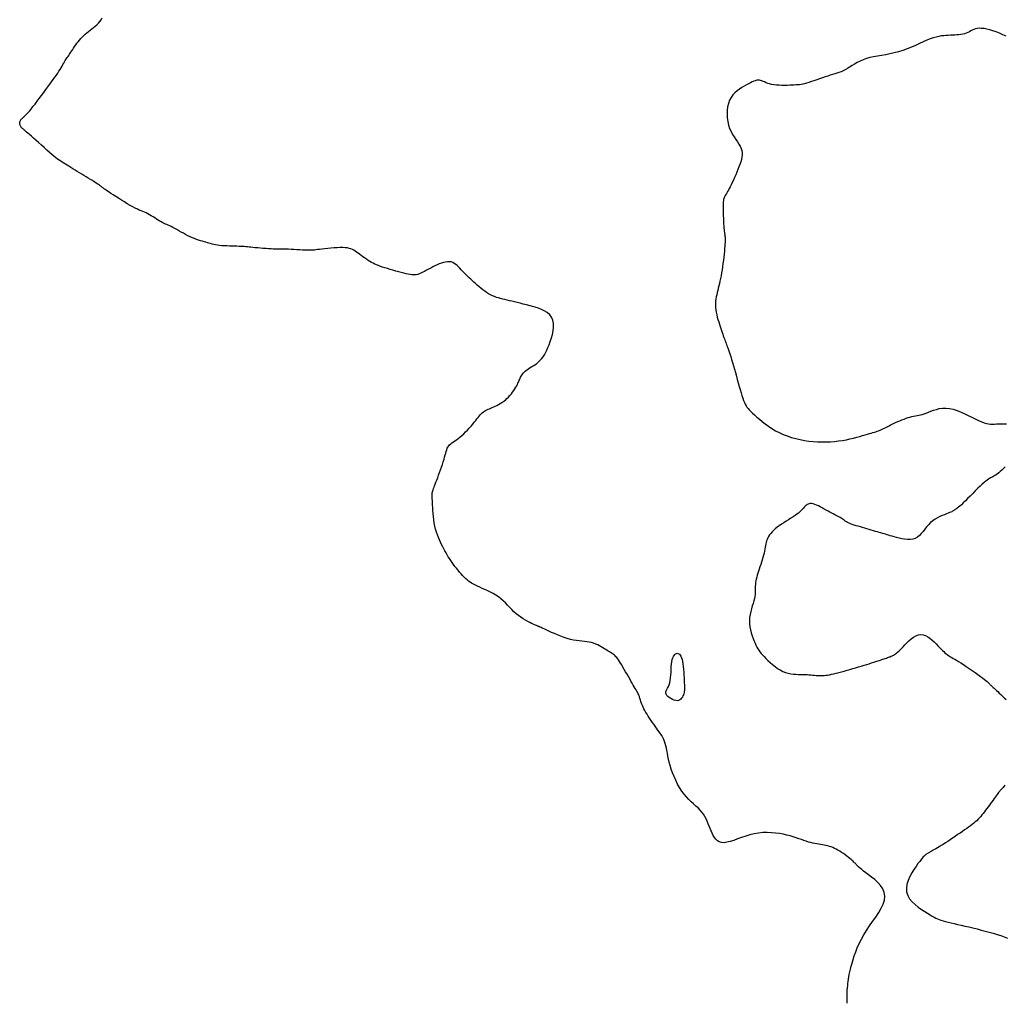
# Model space of a CAD drawing. Header units: millimetres. Extents: x 32690613 to 32693367, y 5343692 to 5344708.
# Tile 882 of 1009: x 32693284 to 32693312, y 5344263 to 5344291. Entities that reach past the tile are written whole.
import ezdxf

# ---------------------------------------------------------------- set-up
doc = ezdxf.new("R2010")
doc.units = ezdxf.units.MM
doc.header["$LTSCALE"] = 20
doc.layers.add('02-DGM_HL_492.00', color=82, linetype='Continuous')

msp = doc.modelspace()

# ---------------------------------------------------------------- linework, layer by layer
at = {"layer": '02-DGM_HL_492.00', "elevation": 492, "flags": 128}
for points in [[(32693307.969, 5344262.551), (32693307.966, 5344262.614), (32693307.964, 5344262.676), (32693307.964, 5344262.739), (32693307.965, 5344262.801), (32693307.967, 5344262.864), (32693307.97, 5344262.927), (32693307.975, 5344262.989), (32693307.98, 5344263.052), (32693307.986, 5344263.115), (32693307.993, 5344263.178), (32693308.002, 5344263.242), (32693308.012, 5344263.308), (32693308.024, 5344263.377), (32693308.039, 5344263.45), (32693308.057, 5344263.528), (32693308.079, 5344263.612), (32693308.104, 5344263.703), (32693308.134, 5344263.802), (32693308.169, 5344263.908), (32693308.209, 5344264.02), (32693308.256, 5344264.137), (32693308.31, 5344264.258), (32693308.371, 5344264.382), (32693308.44, 5344264.509), (32693308.518, 5344264.637), (32693308.604, 5344264.765), (32693308.695, 5344264.893), (32693308.785, 5344265.02), (32693308.869, 5344265.146), (32693308.942, 5344265.269), (32693309, 5344265.389), (32693309.036, 5344265.505), (32693309.047, 5344265.617), (32693309.028, 5344265.723), (32693308.984, 5344265.824), (32693308.92, 5344265.919), (32693308.842, 5344266.008), (32693308.755, 5344266.089), (32693308.666, 5344266.163), (32693308.579, 5344266.228), (32693308.502, 5344266.286), (32693308.437, 5344266.334), (32693308.385, 5344266.375), (32693308.343, 5344266.408), (32693308.311, 5344266.436), (32693308.286, 5344266.459), (32693308.266, 5344266.479), (32693308.251, 5344266.496), (32693308.237, 5344266.512), (32693308.224, 5344266.527), (32693308.211, 5344266.542), (32693308.196, 5344266.557), (32693308.18, 5344266.574), (32693308.161, 5344266.593), (32693308.138, 5344266.613), (32693308.112, 5344266.637), (32693308.081, 5344266.663), (32693308.044, 5344266.693), (32693308.003, 5344266.726), (32693307.957, 5344266.761), (32693307.909, 5344266.797), (32693307.859, 5344266.833), (32693307.807, 5344266.868), (32693307.755, 5344266.902), (32693307.703, 5344266.933), (32693307.653, 5344266.96), (32693307.603, 5344266.984), (32693307.554, 5344267.006), (32693307.506, 5344267.025), (32693307.457, 5344267.041), (32693307.408, 5344267.055), (32693307.359, 5344267.067), (32693307.308, 5344267.078), (32693307.257, 5344267.087), (32693307.204, 5344267.096), (32693307.15, 5344267.105), (32693307.094, 5344267.114), (32693307.037, 5344267.124), (32693306.978, 5344267.136), (32693306.917, 5344267.15), (32693306.855, 5344267.166), (32693306.791, 5344267.186), (32693306.724, 5344267.209), (32693306.654, 5344267.234), (32693306.58, 5344267.26), (32693306.502, 5344267.287), (32693306.419, 5344267.314), (32693306.331, 5344267.34), (32693306.236, 5344267.365), (32693306.134, 5344267.387), (32693306.027, 5344267.407), (32693305.914, 5344267.423), (32693305.797, 5344267.433), (32693305.678, 5344267.437), (32693305.555, 5344267.434), (32693305.432, 5344267.423), (32693305.307, 5344267.402), (32693305.184, 5344267.372), (32693305.062, 5344267.335), (32693304.943, 5344267.293), (32693304.829, 5344267.252), (32693304.72, 5344267.213), (32693304.618, 5344267.18), (32693304.525, 5344267.157), (32693304.442, 5344267.146), (32693304.369, 5344267.151), (32693304.306, 5344267.17), (32693304.252, 5344267.201), (32693304.206, 5344267.243), (32693304.165, 5344267.294), (32693304.13, 5344267.352), (32693304.099, 5344267.415), (32693304.07, 5344267.482), (32693304.043, 5344267.55), (32693304.016, 5344267.62), (32693303.989, 5344267.69), (32693303.96, 5344267.759), (32693303.929, 5344267.828), (32693303.893, 5344267.895), (32693303.853, 5344267.96), (32693303.807, 5344268.022), (32693303.755, 5344268.081), (32693303.696, 5344268.139), (32693303.634, 5344268.196), (32693303.568, 5344268.255), (32693303.5, 5344268.316), (32693303.431, 5344268.383), (32693303.362, 5344268.455), (32693303.295, 5344268.536), (32693303.231, 5344268.625), (32693303.169, 5344268.722), (32693303.112, 5344268.825), (32693303.059, 5344268.931), (32693303.01, 5344269.039), (32693302.966, 5344269.147), (32693302.928, 5344269.253), (32693302.896, 5344269.354), (32693302.87, 5344269.45), (32693302.85, 5344269.541), (32693302.833, 5344269.626), (32693302.818, 5344269.706), (32693302.805, 5344269.781), (32693302.792, 5344269.852), (32693302.778, 5344269.919), (32693302.76, 5344269.983), (32693302.739, 5344270.043), (32693302.715, 5344270.101), (32693302.687, 5344270.156), (32693302.656, 5344270.21), (32693302.622, 5344270.263), (32693302.586, 5344270.316), (32693302.549, 5344270.369), (32693302.51, 5344270.423), (32693302.47, 5344270.479), (32693302.429, 5344270.535), (32693302.388, 5344270.593), (32693302.348, 5344270.65), (32693302.309, 5344270.707), (32693302.272, 5344270.764), (32693302.237, 5344270.82), (32693302.204, 5344270.874), (32693302.175, 5344270.927), (32693302.149, 5344270.977), (32693302.126, 5344271.026), (32693302.106, 5344271.071), (32693302.088, 5344271.114), (32693302.073, 5344271.154), (32693302.06, 5344271.19), (32693302.049, 5344271.223), (32693302.039, 5344271.252), (32693302.031, 5344271.278), (32693302.024, 5344271.302), (32693302.017, 5344271.325), (32693302.009, 5344271.347), (32693302, 5344271.37), (32693301.989, 5344271.395), (32693301.976, 5344271.421), (32693301.961, 5344271.451), (32693301.943, 5344271.484), (32693301.922, 5344271.521), (32693301.898, 5344271.562), (32693301.872, 5344271.606), (32693301.843, 5344271.656), (32693301.811, 5344271.709), (32693301.777, 5344271.768), (32693301.741, 5344271.831), (32693301.703, 5344271.898), (32693301.664, 5344271.967), (32693301.625, 5344272.037), (32693301.586, 5344272.105), (32693301.548, 5344272.171), (32693301.511, 5344272.232), (32693301.478, 5344272.287), (32693301.447, 5344272.335), (32693301.418, 5344272.377), (32693301.393, 5344272.412), (32693301.368, 5344272.443), (32693301.346, 5344272.469), (32693301.324, 5344272.492), (32693301.302, 5344272.511), (32693301.281, 5344272.529), (32693301.259, 5344272.546), (32693301.237, 5344272.561), (32693301.213, 5344272.577), (32693301.187, 5344272.593), (32693301.159, 5344272.61), (32693301.129, 5344272.628), (32693301.096, 5344272.648), (32693301.059, 5344272.67), (32693301.019, 5344272.695), (32693300.975, 5344272.721), (32693300.928, 5344272.749), (32693300.878, 5344272.777), (32693300.824, 5344272.804), (32693300.767, 5344272.829), (32693300.708, 5344272.851), (32693300.646, 5344272.87), (32693300.582, 5344272.884), (32693300.515, 5344272.894), (32693300.445, 5344272.903), (32693300.372, 5344272.911), (32693300.295, 5344272.92), (32693300.216, 5344272.931), (32693300.132, 5344272.946), (32693300.045, 5344272.965), (32693299.953, 5344272.991), (32693299.86, 5344273.021), (32693299.766, 5344273.055), (32693299.674, 5344273.091), (32693299.586, 5344273.128), (32693299.504, 5344273.163), (32693299.429, 5344273.197), (32693299.364, 5344273.227), (32693299.31, 5344273.252), (32693299.266, 5344273.273), (32693299.231, 5344273.289), (32693299.203, 5344273.303), (32693299.182, 5344273.313), (32693299.165, 5344273.321), (32693299.152, 5344273.327), (32693299.141, 5344273.332), (32693299.13, 5344273.336), (32693299.119, 5344273.34), (32693299.107, 5344273.345), (32693299.091, 5344273.351), (32693299.072, 5344273.358), (32693299.048, 5344273.369), (32693299.017, 5344273.382), (32693298.979, 5344273.399), (32693298.933, 5344273.421), (32693298.879, 5344273.447), (32693298.82, 5344273.478), (32693298.757, 5344273.513), (32693298.691, 5344273.553), (32693298.623, 5344273.597), (32693298.556, 5344273.645), (32693298.49, 5344273.698), (32693298.426, 5344273.756), (32693298.365, 5344273.816), (32693298.305, 5344273.879), (32693298.244, 5344273.942), (32693298.183, 5344274.005), (32693298.12, 5344274.067), (32693298.054, 5344274.126), (32693297.985, 5344274.181), (32693297.911, 5344274.231), (32693297.834, 5344274.276), (32693297.755, 5344274.318), (32693297.675, 5344274.356), (32693297.597, 5344274.391), (32693297.521, 5344274.423), (32693297.449, 5344274.454), (32693297.382, 5344274.483), (32693297.322, 5344274.512), (32693297.267, 5344274.54), (32693297.217, 5344274.569), (32693297.171, 5344274.599), (32693297.127, 5344274.63), (32693297.085, 5344274.664), (32693297.043, 5344274.702), (32693297.002, 5344274.743), (32693296.959, 5344274.788), (32693296.915, 5344274.836), (32693296.87, 5344274.888), (32693296.826, 5344274.942), (32693296.782, 5344274.998), (32693296.739, 5344275.054), (32693296.697, 5344275.111), (32693296.657, 5344275.167), (32693296.619, 5344275.222), (32693296.583, 5344275.276), (32693296.549, 5344275.33), (32693296.516, 5344275.384), (32693296.483, 5344275.439), (32693296.452, 5344275.495), (32693296.42, 5344275.553), (32693296.389, 5344275.613), (32693296.357, 5344275.676), (32693296.325, 5344275.741), (32693296.294, 5344275.81), (32693296.263, 5344275.882), (32693296.235, 5344275.957), (32693296.209, 5344276.036), (32693296.185, 5344276.118), (32693296.164, 5344276.204), (32693296.147, 5344276.294), (32693296.134, 5344276.386), (32693296.123, 5344276.479), (32693296.114, 5344276.57), (32693296.107, 5344276.657), (32693296.102, 5344276.74), (32693296.098, 5344276.816), (32693296.095, 5344276.883), (32693296.092, 5344276.941), (32693296.089, 5344276.989), (32693296.087, 5344277.031), (32693296.086, 5344277.066), (32693296.086, 5344277.097), (32693296.088, 5344277.126), (32693296.091, 5344277.153), (32693296.097, 5344277.181), (32693296.104, 5344277.211), (32693296.114, 5344277.243), (32693296.126, 5344277.278), (32693296.14, 5344277.318), (32693296.156, 5344277.361), (32693296.175, 5344277.409), (32693296.196, 5344277.463), (32693296.219, 5344277.524), (32693296.244, 5344277.59), (32693296.271, 5344277.662), (32693296.299, 5344277.738), (32693296.327, 5344277.815), (32693296.355, 5344277.893), (32693296.381, 5344277.971), (32693296.405, 5344278.045), (32693296.426, 5344278.116), (32693296.444, 5344278.18), (32693296.46, 5344278.24), (32693296.474, 5344278.295), (32693296.488, 5344278.344), (32693296.502, 5344278.39), (32693296.519, 5344278.431), (32693296.537, 5344278.468), (32693296.56, 5344278.502), (32693296.587, 5344278.533), (32693296.619, 5344278.562), (32693296.654, 5344278.589), (32693296.694, 5344278.617), (32693296.736, 5344278.647), (32693296.782, 5344278.678), (32693296.831, 5344278.713), (32693296.882, 5344278.753), (32693296.935, 5344278.798), (32693296.989, 5344278.847), (32693297.043, 5344278.9), (32693297.097, 5344278.955), (32693297.15, 5344279.011), (32693297.201, 5344279.067), (32693297.248, 5344279.123), (32693297.293, 5344279.175), (32693297.333, 5344279.225), (32693297.369, 5344279.271), (32693297.402, 5344279.314), (32693297.434, 5344279.353), (32693297.463, 5344279.389), (32693297.492, 5344279.421), (32693297.521, 5344279.45), (32693297.551, 5344279.476), (32693297.582, 5344279.497), (32693297.615, 5344279.517), (32693297.649, 5344279.534), (32693297.685, 5344279.549), (32693297.723, 5344279.564), (32693297.762, 5344279.58), (32693297.804, 5344279.596), (32693297.847, 5344279.614), (32693297.893, 5344279.634), (32693297.94, 5344279.657), (32693297.988, 5344279.683), (32693298.036, 5344279.711), (32693298.085, 5344279.742), (32693298.133, 5344279.776), (32693298.181, 5344279.813), (32693298.227, 5344279.854), (32693298.271, 5344279.897), (32693298.313, 5344279.943), (32693298.353, 5344279.991), (32693298.39, 5344280.039), (32693298.425, 5344280.086), (32693298.456, 5344280.133), (32693298.483, 5344280.178), (32693298.507, 5344280.22), (32693298.526, 5344280.258), (32693298.543, 5344280.293), (32693298.557, 5344280.326), (32693298.569, 5344280.356), (32693298.58, 5344280.385), (32693298.592, 5344280.413), (32693298.604, 5344280.44), (32693298.617, 5344280.467), (32693298.633, 5344280.495), (32693298.651, 5344280.523), (32693298.672, 5344280.551), (32693298.695, 5344280.579), (32693298.721, 5344280.607), (32693298.75, 5344280.635), (32693298.782, 5344280.663), (32693298.817, 5344280.689), (32693298.855, 5344280.716), (32693298.896, 5344280.741), (32693298.938, 5344280.768), (32693298.981, 5344280.795), (32693299.025, 5344280.823), (32693299.069, 5344280.853), (32693299.112, 5344280.886), (32693299.153, 5344280.922), (32693299.192, 5344280.961), (32693299.229, 5344281.004), (32693299.265, 5344281.053), (32693299.3, 5344281.107), (32693299.334, 5344281.167), (32693299.367, 5344281.235), (32693299.401, 5344281.311), (32693299.435, 5344281.395), (32693299.468, 5344281.488), (32693299.5, 5344281.588), (32693299.528, 5344281.692), (32693299.548, 5344281.797), (32693299.558, 5344281.901), (32693299.556, 5344282.002), (32693299.539, 5344282.095), (32693299.504, 5344282.179), (32693299.45, 5344282.252), (32693299.378, 5344282.314), (32693299.293, 5344282.367), (32693299.198, 5344282.412), (32693299.097, 5344282.45), (32693298.992, 5344282.482), (32693298.887, 5344282.51), (32693298.786, 5344282.535), (32693298.691, 5344282.558), (32693298.602, 5344282.58), (32693298.52, 5344282.6), (32693298.442, 5344282.619), (32693298.369, 5344282.637), (32693298.299, 5344282.654), (32693298.232, 5344282.67), (32693298.168, 5344282.686), (32693298.106, 5344282.701), (32693298.045, 5344282.716), (32693297.986, 5344282.733), (32693297.928, 5344282.751), (32693297.87, 5344282.771), (32693297.813, 5344282.794), (32693297.757, 5344282.82), (32693297.701, 5344282.85), (32693297.645, 5344282.885), (32693297.59, 5344282.924), (32693297.535, 5344282.965), (32693297.481, 5344283.009), (32693297.429, 5344283.054), (32693297.377, 5344283.1), (32693297.328, 5344283.145), (32693297.28, 5344283.188), (32693297.235, 5344283.23), (32693297.192, 5344283.27), (32693297.15, 5344283.309), (32693297.11, 5344283.348), (32693297.071, 5344283.385), (32693297.033, 5344283.423), (32693296.996, 5344283.462), (32693296.958, 5344283.502), (32693296.921, 5344283.542), (32693296.883, 5344283.583), (32693296.844, 5344283.623), (32693296.805, 5344283.661), (32693296.763, 5344283.695), (32693296.72, 5344283.724), (32693296.675, 5344283.747), (32693296.626, 5344283.763), (32693296.575, 5344283.77), (32693296.522, 5344283.769), (32693296.466, 5344283.762), (32693296.408, 5344283.748), (32693296.349, 5344283.729), (32693296.289, 5344283.706), (32693296.228, 5344283.68), (32693296.166, 5344283.651), (32693296.105, 5344283.62), (32693296.044, 5344283.588), (32693295.984, 5344283.556), (32693295.926, 5344283.525), (32693295.87, 5344283.495), (32693295.816, 5344283.468), (32693295.764, 5344283.444), (32693295.716, 5344283.425), (32693295.672, 5344283.409), (32693295.629, 5344283.399), (32693295.588, 5344283.393), (32693295.546, 5344283.392), (32693295.501, 5344283.394), (32693295.453, 5344283.401), (32693295.4, 5344283.41), (32693295.341, 5344283.424), (32693295.274, 5344283.44), (32693295.201, 5344283.459), (32693295.124, 5344283.48), (32693295.044, 5344283.503), (32693294.963, 5344283.526), (32693294.883, 5344283.55), (32693294.806, 5344283.573), (32693294.733, 5344283.596), (32693294.667, 5344283.617), (32693294.605, 5344283.638), (32693294.548, 5344283.659), (32693294.495, 5344283.68), (32693294.444, 5344283.701), (32693294.395, 5344283.725), (32693294.347, 5344283.75), (32693294.299, 5344283.778), (32693294.251, 5344283.809), (32693294.202, 5344283.842), (32693294.153, 5344283.877), (32693294.105, 5344283.912), (32693294.057, 5344283.948), (32693294.011, 5344283.983), (32693293.966, 5344284.016), (32693293.924, 5344284.047), (32693293.883, 5344284.075), (32693293.843, 5344284.099), (32693293.802, 5344284.12), (32693293.759, 5344284.138), (32693293.712, 5344284.153), (32693293.66, 5344284.164), (32693293.6, 5344284.171), (32693293.532, 5344284.175), (32693293.453, 5344284.175), (32693293.368, 5344284.172), (32693293.278, 5344284.167), (32693293.186, 5344284.16), (32693293.096, 5344284.151), (32693293.01, 5344284.142), (32693292.931, 5344284.133), (32693292.863, 5344284.124), (32693292.807, 5344284.117), (32693292.761, 5344284.111), (32693292.721, 5344284.105), (32693292.686, 5344284.102), (32693292.651, 5344284.099), (32693292.613, 5344284.098), (32693292.569, 5344284.097), (32693292.516, 5344284.099), (32693292.452, 5344284.101), (32693292.378, 5344284.105), (32693292.298, 5344284.109), (32693292.215, 5344284.113), (32693292.131, 5344284.118), (32693292.05, 5344284.122), (32693291.974, 5344284.125), (32693291.906, 5344284.128), (32693291.849, 5344284.13), (32693291.8, 5344284.13), (32693291.757, 5344284.13), (32693291.717, 5344284.13), (32693291.678, 5344284.13), (32693291.637, 5344284.13), (32693291.591, 5344284.131), (32693291.538, 5344284.133), (32693291.476, 5344284.136), (32693291.406, 5344284.141), (32693291.331, 5344284.146), (32693291.252, 5344284.152), (32693291.173, 5344284.159), (32693291.096, 5344284.166), (32693291.023, 5344284.172), (32693290.956, 5344284.179), (32693290.898, 5344284.184), (32693290.846, 5344284.19), (32693290.798, 5344284.194), (32693290.753, 5344284.198), (32693290.709, 5344284.202), (32693290.663, 5344284.205), (32693290.614, 5344284.208), (32693290.559, 5344284.21), (32693290.497, 5344284.212), (32693290.43, 5344284.214), (32693290.358, 5344284.216), (32693290.284, 5344284.218), (32693290.209, 5344284.221), (32693290.136, 5344284.224), (32693290.066, 5344284.229), (32693290, 5344284.235), (32693289.94, 5344284.243), (32693289.886, 5344284.252), (32693289.835, 5344284.263), (32693289.788, 5344284.274), (32693289.743, 5344284.287), (32693289.698, 5344284.3), (32693289.654, 5344284.314), (32693289.608, 5344284.328), (32693289.559, 5344284.342), (32693289.508, 5344284.356), (32693289.455, 5344284.372), (32693289.4, 5344284.389), (32693289.342, 5344284.409), (32693289.283, 5344284.43), (32693289.222, 5344284.455), (32693289.159, 5344284.482), (32693289.094, 5344284.513), (32693289.029, 5344284.547), (32693288.964, 5344284.583), (32693288.9, 5344284.619), (32693288.837, 5344284.655), (32693288.777, 5344284.69), (32693288.72, 5344284.722), (32693288.667, 5344284.75), (32693288.618, 5344284.774), (32693288.574, 5344284.795), (32693288.532, 5344284.814), (32693288.492, 5344284.831), (32693288.453, 5344284.848), (32693288.414, 5344284.865), (32693288.375, 5344284.885), (32693288.333, 5344284.907), (32693288.289, 5344284.933), (32693288.243, 5344284.962), (32693288.195, 5344284.992), (32693288.146, 5344285.024), (32693288.097, 5344285.056), (32693288.047, 5344285.087), (32693287.997, 5344285.116), (32693287.949, 5344285.143), (32693287.902, 5344285.166), (32693287.854, 5344285.187), (32693287.807, 5344285.207), (32693287.757, 5344285.228), (32693287.704, 5344285.25), (32693287.647, 5344285.275), (32693287.585, 5344285.305), (32693287.516, 5344285.341), (32693287.44, 5344285.383), (32693287.359, 5344285.43), (32693287.275, 5344285.481), (32693287.19, 5344285.534), (32693287.107, 5344285.587), (32693287.028, 5344285.638), (32693286.956, 5344285.685), (32693286.892, 5344285.727), (32693286.838, 5344285.762), (32693286.794, 5344285.791), (32693286.759, 5344285.815), (32693286.73, 5344285.834), (32693286.708, 5344285.849), (32693286.689, 5344285.862), (32693286.674, 5344285.873), (32693286.661, 5344285.883), (32693286.648, 5344285.893), (32693286.635, 5344285.904), (32693286.62, 5344285.915), (32693286.604, 5344285.928), (32693286.584, 5344285.942), (32693286.56, 5344285.959), (32693286.532, 5344285.979), (32693286.498, 5344286.002), (32693286.457, 5344286.028), (32693286.41, 5344286.058), (32693286.359, 5344286.09), (32693286.303, 5344286.124), (32693286.244, 5344286.161), (32693286.183, 5344286.199), (32693286.12, 5344286.237), (32693286.056, 5344286.276), (32693285.992, 5344286.316), (32693285.928, 5344286.354), (32693285.866, 5344286.393), (32693285.805, 5344286.43), (32693285.746, 5344286.466), (32693285.69, 5344286.501), (32693285.636, 5344286.533), (32693285.586, 5344286.564), (32693285.54, 5344286.592), (32693285.496, 5344286.62), (32693285.453, 5344286.647), (32693285.41, 5344286.677), (32693285.364, 5344286.709), (32693285.315, 5344286.747), (32693285.261, 5344286.79), (32693285.2, 5344286.841), (32693285.132, 5344286.899), (32693285.057, 5344286.965), (32693284.979, 5344287.034), (32693284.9, 5344287.106), (32693284.821, 5344287.177), (32693284.746, 5344287.245), (32693284.676, 5344287.308), (32693284.614, 5344287.364), (32693284.56, 5344287.41), (32693284.516, 5344287.449), (32693284.479, 5344287.48), (32693284.449, 5344287.505), (32693284.423, 5344287.526), (32693284.402, 5344287.544), (32693284.384, 5344287.56), (32693284.367, 5344287.575), (32693284.351, 5344287.59), (32693284.336, 5344287.606), (32693284.322, 5344287.622), (32693284.31, 5344287.639), (32693284.299, 5344287.657), (32693284.29, 5344287.675), (32693284.284, 5344287.693), (32693284.28, 5344287.712), (32693284.279, 5344287.732), (32693284.281, 5344287.751), (32693284.286, 5344287.771), (32693284.293, 5344287.791), (32693284.302, 5344287.81), (32693284.313, 5344287.829), (32693284.326, 5344287.847), (32693284.34, 5344287.863), (32693284.356, 5344287.879), (32693284.373, 5344287.895), (32693284.394, 5344287.913), (32693284.417, 5344287.934), (32693284.445, 5344287.96), (32693284.477, 5344287.992), (32693284.514, 5344288.032), (32693284.557, 5344288.08), (32693284.605, 5344288.139), (32693284.659, 5344288.207), (32693284.718, 5344288.282), (32693284.778, 5344288.362), (32693284.841, 5344288.445), (32693284.904, 5344288.53), (32693284.967, 5344288.614), (32693285.027, 5344288.696), (32693285.085, 5344288.775), (32693285.14, 5344288.85), (32693285.192, 5344288.92), (32693285.241, 5344288.988), (32693285.286, 5344289.051), (32693285.329, 5344289.112), (32693285.368, 5344289.169), (32693285.404, 5344289.223), (32693285.437, 5344289.274), (32693285.467, 5344289.322), (32693285.494, 5344289.368), (32693285.519, 5344289.41), (32693285.542, 5344289.45), (32693285.564, 5344289.488), (32693285.584, 5344289.524), (32693285.604, 5344289.557), (32693285.624, 5344289.588), (32693285.643, 5344289.617), (32693285.663, 5344289.646), (32693285.682, 5344289.675), (32693285.703, 5344289.705), (32693285.724, 5344289.736), (32693285.747, 5344289.769), (32693285.771, 5344289.804), (32693285.796, 5344289.843), (32693285.823, 5344289.885), (32693285.852, 5344289.929), (32693285.883, 5344289.974), (32693285.916, 5344290.02), (32693285.951, 5344290.066), (32693285.988, 5344290.112), (32693286.027, 5344290.156), (32693286.068, 5344290.198), (32693286.111, 5344290.239), (32693286.155, 5344290.278), (32693286.201, 5344290.317), (32693286.248, 5344290.355), (32693286.296, 5344290.393), (32693286.344, 5344290.432), (32693286.392, 5344290.47), (32693286.441, 5344290.511), (32693286.488, 5344290.552), (32693286.533, 5344290.596), (32693286.574, 5344290.643), (32693286.612, 5344290.694), (32693286.643, 5344290.749)], [(32693312.516, 5344290.222), (32693312.42, 5344290.267), (32693312.325, 5344290.308), (32693312.231, 5344290.345), (32693312.139, 5344290.377), (32693312.05, 5344290.404), (32693311.965, 5344290.425), (32693311.886, 5344290.44), (32693311.812, 5344290.448), (32693311.746, 5344290.449), (32693311.687, 5344290.443), (32693311.635, 5344290.431), (32693311.588, 5344290.414), (32693311.545, 5344290.394), (32693311.503, 5344290.373), (32693311.463, 5344290.35), (32693311.421, 5344290.329), (32693311.376, 5344290.31), (32693311.328, 5344290.294), (32693311.276, 5344290.282), (32693311.221, 5344290.272), (32693311.164, 5344290.265), (32693311.105, 5344290.26), (32693311.044, 5344290.256), (32693310.982, 5344290.253), (32693310.92, 5344290.25), (32693310.857, 5344290.248), (32693310.794, 5344290.244), (32693310.728, 5344290.238), (32693310.66, 5344290.23), (32693310.588, 5344290.217), (32693310.511, 5344290.199), (32693310.429, 5344290.175), (32693310.34, 5344290.144), (32693310.244, 5344290.105), (32693310.141, 5344290.061), (32693310.033, 5344290.012), (32693309.92, 5344289.961), (32693309.803, 5344289.91), (32693309.683, 5344289.86), (32693309.561, 5344289.815), (32693309.437, 5344289.775), (32693309.313, 5344289.743), (32693309.19, 5344289.716), (32693309.069, 5344289.694), (32693308.95, 5344289.674), (32693308.834, 5344289.655), (32693308.722, 5344289.635), (32693308.616, 5344289.612), (32693308.515, 5344289.584), (32693308.422, 5344289.551), (32693308.334, 5344289.512), (32693308.253, 5344289.47), (32693308.176, 5344289.427), (32693308.104, 5344289.382), (32693308.036, 5344289.339), (32693307.971, 5344289.299), (32693307.908, 5344289.263), (32693307.848, 5344289.232), (32693307.789, 5344289.205), (32693307.73, 5344289.182), (32693307.67, 5344289.162), (32693307.609, 5344289.143), (32693307.546, 5344289.124), (32693307.48, 5344289.104), (32693307.409, 5344289.082), (32693307.334, 5344289.058), (32693307.256, 5344289.032), (32693307.176, 5344289.004), (32693307.095, 5344288.976), (32693307.016, 5344288.949), (32693306.94, 5344288.923), (32693306.869, 5344288.9), (32693306.803, 5344288.88), (32693306.745, 5344288.864), (32693306.693, 5344288.852), (32693306.644, 5344288.842), (32693306.597, 5344288.835), (32693306.55, 5344288.831), (32693306.501, 5344288.827), (32693306.448, 5344288.825), (32693306.389, 5344288.822), (32693306.323, 5344288.82), (32693306.251, 5344288.817), (32693306.175, 5344288.816), (32693306.097, 5344288.816), (32693306.019, 5344288.818), (32693305.943, 5344288.822), (32693305.871, 5344288.83), (32693305.804, 5344288.841), (32693305.745, 5344288.856), (32693305.692, 5344288.874), (32693305.645, 5344288.893), (32693305.602, 5344288.913), (32693305.562, 5344288.931), (32693305.524, 5344288.947), (32693305.488, 5344288.959), (32693305.452, 5344288.966), (32693305.415, 5344288.967), (32693305.376, 5344288.961), (32693305.335, 5344288.95), (32693305.292, 5344288.934), (32693305.245, 5344288.913), (32693305.195, 5344288.888), (32693305.141, 5344288.859), (32693305.082, 5344288.827), (32693305.019, 5344288.791), (32693304.952, 5344288.753), (32693304.884, 5344288.709), (32693304.817, 5344288.66), (32693304.754, 5344288.605), (32693304.694, 5344288.542), (32693304.642, 5344288.471), (32693304.599, 5344288.391), (32693304.566, 5344288.301), (32693304.543, 5344288.204), (32693304.53, 5344288.101), (32693304.527, 5344287.995), (32693304.533, 5344287.888), (32693304.548, 5344287.783), (32693304.571, 5344287.681), (32693304.602, 5344287.585), (32693304.641, 5344287.496), (32693304.684, 5344287.415), (32693304.731, 5344287.339), (32693304.778, 5344287.268), (32693304.824, 5344287.202), (32693304.866, 5344287.138), (32693304.902, 5344287.075), (32693304.93, 5344287.014), (32693304.949, 5344286.952), (32693304.957, 5344286.889), (32693304.958, 5344286.826), (32693304.951, 5344286.761), (32693304.937, 5344286.695), (32693304.918, 5344286.626), (32693304.895, 5344286.556), (32693304.868, 5344286.483), (32693304.838, 5344286.408), (32693304.807, 5344286.331), (32693304.774, 5344286.255), (32693304.741, 5344286.179), (32693304.708, 5344286.106), (32693304.676, 5344286.036), (32693304.645, 5344285.972), (32693304.616, 5344285.913), (32693304.59, 5344285.862), (32693304.566, 5344285.818), (32693304.544, 5344285.78), (32693304.525, 5344285.746), (32693304.508, 5344285.717), (32693304.492, 5344285.691), (32693304.478, 5344285.667), (32693304.466, 5344285.645), (32693304.455, 5344285.624), (32693304.445, 5344285.603), (32693304.437, 5344285.579), (32693304.43, 5344285.552), (32693304.424, 5344285.52), (32693304.419, 5344285.482), (32693304.416, 5344285.437), (32693304.414, 5344285.383), (32693304.414, 5344285.319), (32693304.414, 5344285.248), (32693304.416, 5344285.171), (32693304.418, 5344285.091), (32693304.421, 5344285.011), (32693304.425, 5344284.933), (32693304.429, 5344284.859), (32693304.433, 5344284.793), (32693304.438, 5344284.735), (32693304.443, 5344284.685), (32693304.447, 5344284.643), (32693304.452, 5344284.607), (32693304.456, 5344284.575), (32693304.46, 5344284.548), (32693304.464, 5344284.523), (32693304.467, 5344284.499), (32693304.47, 5344284.477), (32693304.472, 5344284.453), (32693304.473, 5344284.427), (32693304.474, 5344284.397), (32693304.473, 5344284.363), (32693304.471, 5344284.322), (32693304.468, 5344284.273), (32693304.464, 5344284.216), (32693304.458, 5344284.148), (32693304.451, 5344284.072), (32693304.443, 5344283.989), (32693304.433, 5344283.901), (32693304.423, 5344283.81), (32693304.411, 5344283.717), (32693304.398, 5344283.625), (32693304.385, 5344283.536), (32693304.37, 5344283.451), (32693304.355, 5344283.37), (32693304.34, 5344283.292), (32693304.324, 5344283.218), (32693304.308, 5344283.146), (32693304.292, 5344283.078), (32693304.276, 5344283.012), (32693304.261, 5344282.948), (32693304.246, 5344282.885), (32693304.231, 5344282.824), (32693304.219, 5344282.764), (32693304.208, 5344282.704), (32693304.2, 5344282.643), (32693304.195, 5344282.582), (32693304.194, 5344282.52), (32693304.197, 5344282.456), (32693304.205, 5344282.39), (32693304.216, 5344282.322), (32693304.231, 5344282.253), (32693304.249, 5344282.184), (32693304.268, 5344282.116), (32693304.289, 5344282.049), (32693304.31, 5344281.983), (32693304.33, 5344281.92), (32693304.35, 5344281.86), (32693304.369, 5344281.803), (32693304.387, 5344281.749), (32693304.404, 5344281.698), (32693304.42, 5344281.65), (32693304.436, 5344281.605), (32693304.451, 5344281.563), (32693304.465, 5344281.525), (32693304.479, 5344281.489), (32693304.492, 5344281.455), (32693304.506, 5344281.421), (32693304.52, 5344281.385), (32693304.535, 5344281.346), (32693304.551, 5344281.303), (32693304.568, 5344281.253), (32693304.587, 5344281.196), (32693304.609, 5344281.13), (32693304.632, 5344281.055), (32693304.657, 5344280.974), (32693304.683, 5344280.887), (32693304.709, 5344280.794), (32693304.737, 5344280.699), (32693304.765, 5344280.6), (32693304.793, 5344280.5), (32693304.82, 5344280.4), (32693304.848, 5344280.301), (32693304.875, 5344280.204), (32693304.901, 5344280.111), (32693304.927, 5344280.023), (32693304.952, 5344279.94), (32693304.976, 5344279.865), (32693305, 5344279.799), (32693305.023, 5344279.742), (32693305.046, 5344279.693), (32693305.071, 5344279.649), (32693305.098, 5344279.609), (32693305.13, 5344279.57), (32693305.165, 5344279.53), (32693305.207, 5344279.488), (32693305.257, 5344279.44), (32693305.314, 5344279.386), (32693305.379, 5344279.326), (32693305.452, 5344279.261), (32693305.532, 5344279.195), (32693305.618, 5344279.127), (32693305.711, 5344279.06), (32693305.809, 5344278.996), (32693305.913, 5344278.935), (32693306.022, 5344278.879), (32693306.135, 5344278.829), (32693306.252, 5344278.784), (32693306.372, 5344278.744), (32693306.495, 5344278.71), (32693306.619, 5344278.681), (32693306.744, 5344278.657), (32693306.87, 5344278.639), (32693306.996, 5344278.625), (32693307.12, 5344278.617), (32693307.244, 5344278.613), (32693307.367, 5344278.614), (32693307.487, 5344278.619), (32693307.605, 5344278.628), (32693307.721, 5344278.641), (32693307.833, 5344278.658), (32693307.942, 5344278.678), (32693308.046, 5344278.7), (32693308.145, 5344278.724), (32693308.239, 5344278.748), (32693308.327, 5344278.773), (32693308.409, 5344278.797), (32693308.483, 5344278.819), (32693308.549, 5344278.839), (32693308.606, 5344278.855), (32693308.657, 5344278.869), (32693308.703, 5344278.882), (32693308.745, 5344278.893), (32693308.784, 5344278.905), (32693308.823, 5344278.918), (32693308.863, 5344278.932), (32693308.906, 5344278.95), (32693308.952, 5344278.971), (32693309.002, 5344278.995), (32693309.056, 5344279.021), (32693309.111, 5344279.049), (32693309.17, 5344279.078), (32693309.229, 5344279.108), (32693309.29, 5344279.138), (32693309.351, 5344279.167), (32693309.413, 5344279.194), (32693309.474, 5344279.221), (32693309.534, 5344279.245), (32693309.594, 5344279.268), (32693309.652, 5344279.289), (32693309.709, 5344279.308), (32693309.764, 5344279.324), (32693309.817, 5344279.338), (32693309.868, 5344279.349), (32693309.917, 5344279.358), (32693309.965, 5344279.367), (32693310.014, 5344279.377), (32693310.064, 5344279.387), (32693310.116, 5344279.4), (32693310.171, 5344279.416), (32693310.23, 5344279.437), (32693310.294, 5344279.463), (32693310.364, 5344279.491), (32693310.438, 5344279.52), (32693310.518, 5344279.546), (32693310.603, 5344279.567), (32693310.694, 5344279.58), (32693310.79, 5344279.584), (32693310.892, 5344279.574), (32693311, 5344279.55), (32693311.111, 5344279.514), (32693311.224, 5344279.469), (32693311.336, 5344279.418), (32693311.446, 5344279.364), (32693311.551, 5344279.311), (32693311.65, 5344279.261), (32693311.74, 5344279.218), (32693311.82, 5344279.185), (32693311.891, 5344279.16), (32693311.955, 5344279.143), (32693312.014, 5344279.132), (32693312.071, 5344279.126), (32693312.127, 5344279.124), (32693312.184, 5344279.125), (32693312.244, 5344279.127), (32693312.309, 5344279.129), (32693312.378, 5344279.131), (32693312.45, 5344279.132), (32693312.525, 5344279.131)], [(32693312.488, 5344277.898), (32693312.438, 5344277.85), (32693312.392, 5344277.807), (32693312.348, 5344277.768), (32693312.306, 5344277.733), (32693312.267, 5344277.703), (32693312.23, 5344277.675), (32693312.195, 5344277.652), (32693312.162, 5344277.631), (32693312.131, 5344277.613), (32693312.101, 5344277.597), (32693312.071, 5344277.582), (32693312.04, 5344277.565), (32693312.007, 5344277.546), (32693311.971, 5344277.523), (32693311.93, 5344277.494), (32693311.884, 5344277.456), (32693311.83, 5344277.409), (32693311.769, 5344277.352), (32693311.702, 5344277.286), (32693311.631, 5344277.214), (32693311.558, 5344277.139), (32693311.485, 5344277.065), (32693311.414, 5344276.992), (32693311.348, 5344276.925), (32693311.289, 5344276.867), (32693311.237, 5344276.818), (32693311.193, 5344276.779), (32693311.157, 5344276.748), (32693311.126, 5344276.724), (32693311.1, 5344276.705), (32693311.078, 5344276.691), (32693311.059, 5344276.679), (32693311.043, 5344276.67), (32693311.028, 5344276.66), (32693311.014, 5344276.65), (32693310.998, 5344276.641), (32693310.98, 5344276.63), (32693310.958, 5344276.618), (32693310.931, 5344276.605), (32693310.897, 5344276.59), (32693310.855, 5344276.574), (32693310.805, 5344276.554), (32693310.748, 5344276.532), (32693310.685, 5344276.507), (32693310.619, 5344276.477), (32693310.55, 5344276.443), (32693310.482, 5344276.403), (32693310.415, 5344276.357), (32693310.353, 5344276.305), (32693310.295, 5344276.246), (32693310.241, 5344276.182), (32693310.189, 5344276.116), (32693310.138, 5344276.051), (32693310.087, 5344275.99), (32693310.033, 5344275.934), (32693309.975, 5344275.888), (32693309.912, 5344275.853), (32693309.842, 5344275.831), (32693309.767, 5344275.821), (32693309.688, 5344275.821), (32693309.609, 5344275.829), (32693309.529, 5344275.842), (32693309.452, 5344275.86), (32693309.379, 5344275.879), (32693309.312, 5344275.899), (32693309.253, 5344275.916), (32693309.199, 5344275.931), (32693309.151, 5344275.945), (32693309.107, 5344275.958), (32693309.064, 5344275.971), (32693309.022, 5344275.983), (32693308.978, 5344275.996), (32693308.933, 5344276.009), (32693308.883, 5344276.023), (32693308.83, 5344276.039), (32693308.775, 5344276.055), (32693308.716, 5344276.072), (32693308.656, 5344276.089), (32693308.595, 5344276.107), (32693308.532, 5344276.125), (32693308.469, 5344276.144), (32693308.405, 5344276.162), (32693308.343, 5344276.18), (32693308.282, 5344276.199), (32693308.223, 5344276.217), (32693308.166, 5344276.236), (32693308.112, 5344276.255), (32693308.063, 5344276.274), (32693308.018, 5344276.293), (32693307.978, 5344276.312), (32693307.942, 5344276.332), (32693307.91, 5344276.351), (32693307.879, 5344276.371), (32693307.851, 5344276.391), (32693307.822, 5344276.41), (32693307.793, 5344276.43), (32693307.762, 5344276.45), (32693307.728, 5344276.469), (32693307.692, 5344276.489), (32693307.654, 5344276.509), (32693307.613, 5344276.531), (32693307.569, 5344276.553), (32693307.522, 5344276.577), (32693307.473, 5344276.603), (32693307.421, 5344276.631), (32693307.367, 5344276.661), (32693307.31, 5344276.693), (32693307.253, 5344276.724), (32693307.197, 5344276.755), (32693307.141, 5344276.783), (32693307.087, 5344276.808), (32693307.037, 5344276.828), (32693306.99, 5344276.842), (32693306.948, 5344276.849), (32693306.911, 5344276.85), (32693306.878, 5344276.846), (32693306.848, 5344276.836), (32693306.821, 5344276.823), (32693306.797, 5344276.806), (32693306.775, 5344276.787), (32693306.754, 5344276.766), (32693306.734, 5344276.744), (32693306.715, 5344276.721), (32693306.694, 5344276.696), (32693306.67, 5344276.67), (32693306.643, 5344276.642), (32693306.612, 5344276.612), (32693306.574, 5344276.58), (32693306.529, 5344276.546), (32693306.477, 5344276.51), (32693306.418, 5344276.471), (32693306.354, 5344276.431), (32693306.287, 5344276.389), (32693306.218, 5344276.346), (32693306.149, 5344276.303), (32693306.083, 5344276.259), (32693306.02, 5344276.215), (32693305.961, 5344276.171), (32693305.908, 5344276.127), (32693305.86, 5344276.083), (32693305.817, 5344276.04), (32693305.779, 5344275.997), (32693305.746, 5344275.954), (32693305.718, 5344275.911), (32693305.694, 5344275.868), (32693305.676, 5344275.826), (32693305.661, 5344275.783), (32693305.648, 5344275.74), (32693305.638, 5344275.695), (32693305.629, 5344275.648), (32693305.62, 5344275.599), (32693305.61, 5344275.547), (32693305.599, 5344275.491), (32693305.585, 5344275.433), (32693305.569, 5344275.371), (32693305.551, 5344275.306), (32693305.532, 5344275.241), (32693305.511, 5344275.174), (32693305.491, 5344275.107), (32693305.47, 5344275.042), (32693305.449, 5344274.977), (32693305.429, 5344274.915), (32693305.41, 5344274.855), (32693305.393, 5344274.797), (32693305.377, 5344274.741), (32693305.364, 5344274.687), (32693305.352, 5344274.635), (32693305.344, 5344274.585), (32693305.338, 5344274.536), (32693305.335, 5344274.489), (32693305.335, 5344274.443), (32693305.335, 5344274.396), (32693305.336, 5344274.348), (32693305.335, 5344274.299), (32693305.331, 5344274.247), (32693305.324, 5344274.191), (32693305.313, 5344274.13), (32693305.295, 5344274.064), (32693305.274, 5344273.994), (32693305.25, 5344273.919), (32693305.227, 5344273.84), (32693305.205, 5344273.758), (32693305.186, 5344273.674), (32693305.173, 5344273.587), (32693305.167, 5344273.499), (32693305.169, 5344273.41), (32693305.18, 5344273.321), (32693305.196, 5344273.233), (32693305.218, 5344273.148), (32693305.244, 5344273.066), (32693305.271, 5344272.989), (32693305.3, 5344272.917), (32693305.328, 5344272.852), (32693305.355, 5344272.794), (32693305.381, 5344272.742), (32693305.407, 5344272.695), (32693305.435, 5344272.651), (32693305.466, 5344272.608), (32693305.5, 5344272.564), (32693305.539, 5344272.519), (32693305.585, 5344272.47), (32693305.637, 5344272.416), (32693305.696, 5344272.36), (32693305.76, 5344272.301), (32693305.828, 5344272.243), (32693305.9, 5344272.187), (32693305.974, 5344272.135), (32693306.05, 5344272.088), (32693306.127, 5344272.049), (32693306.203, 5344272.019), (32693306.278, 5344271.997), (32693306.353, 5344271.982), (32693306.426, 5344271.972), (32693306.497, 5344271.966), (32693306.566, 5344271.963), (32693306.633, 5344271.962), (32693306.697, 5344271.96), (32693306.758, 5344271.958), (32693306.817, 5344271.955), (32693306.872, 5344271.951), (32693306.926, 5344271.947), (32693306.977, 5344271.943), (32693307.027, 5344271.939), (32693307.074, 5344271.935), (32693307.121, 5344271.932), (32693307.166, 5344271.93), (32693307.212, 5344271.93), (32693307.257, 5344271.931), (32693307.304, 5344271.933), (32693307.353, 5344271.938), (32693307.405, 5344271.944), (32693307.46, 5344271.953), (32693307.52, 5344271.965), (32693307.584, 5344271.979), (32693307.653, 5344271.995), (32693307.726, 5344272.014), (32693307.802, 5344272.035), (32693307.881, 5344272.057), (32693307.961, 5344272.08), (32693308.043, 5344272.103), (32693308.125, 5344272.127), (32693308.208, 5344272.151), (32693308.289, 5344272.175), (32693308.37, 5344272.199), (32693308.448, 5344272.222), (32693308.524, 5344272.245), (32693308.597, 5344272.267), (32693308.665, 5344272.288), (32693308.73, 5344272.308), (32693308.789, 5344272.328), (32693308.843, 5344272.346), (32693308.893, 5344272.363), (32693308.939, 5344272.379), (32693308.981, 5344272.394), (32693309.02, 5344272.407), (32693309.056, 5344272.42), (32693309.089, 5344272.431), (32693309.12, 5344272.441), (32693309.148, 5344272.451), (32693309.175, 5344272.46), (32693309.201, 5344272.469), (32693309.226, 5344272.479), (32693309.25, 5344272.489), (32693309.275, 5344272.501), (32693309.299, 5344272.515), (32693309.324, 5344272.531), (32693309.35, 5344272.55), (32693309.377, 5344272.572), (32693309.407, 5344272.598), (32693309.441, 5344272.629), (32693309.478, 5344272.665), (32693309.519, 5344272.706), (32693309.565, 5344272.754), (32693309.617, 5344272.807), (32693309.674, 5344272.865), (32693309.735, 5344272.922), (32693309.799, 5344272.977), (32693309.866, 5344273.026), (32693309.934, 5344273.065), (32693310.003, 5344273.092), (32693310.072, 5344273.104), (32693310.14, 5344273.098), (32693310.207, 5344273.076), (32693310.272, 5344273.041), (32693310.336, 5344272.996), (32693310.396, 5344272.945), (32693310.454, 5344272.89), (32693310.509, 5344272.835), (32693310.56, 5344272.781), (32693310.607, 5344272.732), (32693310.65, 5344272.689), (32693310.69, 5344272.649), (32693310.728, 5344272.614), (32693310.763, 5344272.582), (32693310.797, 5344272.554), (32693310.83, 5344272.528), (32693310.863, 5344272.505), (32693310.895, 5344272.484), (32693310.928, 5344272.463), (32693310.964, 5344272.442), (32693311.003, 5344272.419), (32693311.047, 5344272.394), (32693311.097, 5344272.365), (32693311.153, 5344272.33), (32693311.218, 5344272.29), (32693311.292, 5344272.242), (32693311.373, 5344272.189), (32693311.457, 5344272.132), (32693311.543, 5344272.074), (32693311.627, 5344272.015), (32693311.707, 5344271.959), (32693311.78, 5344271.906), (32693311.844, 5344271.86), (32693311.896, 5344271.82), (32693311.938, 5344271.788), (32693311.97, 5344271.761), (32693311.995, 5344271.739), (32693312.014, 5344271.721), (32693312.028, 5344271.706), (32693312.04, 5344271.692), (32693312.051, 5344271.68), (32693312.062, 5344271.668), (32693312.075, 5344271.655), (32693312.089, 5344271.641), (32693312.105, 5344271.626), (32693312.123, 5344271.608), (32693312.145, 5344271.588), (32693312.171, 5344271.564), (32693312.201, 5344271.536), (32693312.236, 5344271.504), (32693312.275, 5344271.468), (32693312.318, 5344271.428), (32693312.364, 5344271.386), (32693312.412, 5344271.341), (32693312.462, 5344271.295), (32693312.513, 5344271.248)], [(32693312.482, 5344268.789), (32693312.454, 5344268.756), (32693312.431, 5344268.73), (32693312.411, 5344268.709), (32693312.394, 5344268.691), (32693312.379, 5344268.675), (32693312.364, 5344268.658), (32693312.349, 5344268.641), (32693312.334, 5344268.622), (32693312.318, 5344268.601), (32693312.3, 5344268.578), (32693312.28, 5344268.552), (32693312.258, 5344268.522), (32693312.233, 5344268.489), (32693312.205, 5344268.451), (32693312.175, 5344268.409), (32693312.142, 5344268.364), (32693312.107, 5344268.317), (32693312.071, 5344268.269), (32693312.035, 5344268.22), (32693311.998, 5344268.17), (32693311.962, 5344268.121), (32693311.927, 5344268.074), (32693311.892, 5344268.027), (32693311.858, 5344267.982), (32693311.823, 5344267.939), (32693311.788, 5344267.896), (32693311.752, 5344267.855), (32693311.715, 5344267.815), (32693311.676, 5344267.776), (32693311.634, 5344267.739), (32693311.591, 5344267.702), (32693311.544, 5344267.665), (32693311.495, 5344267.629), (32693311.443, 5344267.591), (32693311.387, 5344267.552), (32693311.328, 5344267.511), (32693311.265, 5344267.468), (32693311.198, 5344267.423), (32693311.128, 5344267.376), (32693311.057, 5344267.327), (32693310.985, 5344267.279), (32693310.913, 5344267.231), (32693310.843, 5344267.184), (32693310.776, 5344267.14), (32693310.712, 5344267.099), (32693310.654, 5344267.063), (32693310.6, 5344267.029), (32693310.551, 5344267), (32693310.506, 5344266.974), (32693310.466, 5344266.951), (32693310.43, 5344266.93), (32693310.397, 5344266.912), (32693310.368, 5344266.896), (32693310.343, 5344266.882), (32693310.32, 5344266.869), (32693310.3, 5344266.858), (32693310.281, 5344266.847), (32693310.265, 5344266.837), (32693310.249, 5344266.827), (32693310.234, 5344266.817), (32693310.219, 5344266.807), (32693310.203, 5344266.795), (32693310.186, 5344266.781), (32693310.167, 5344266.762), (32693310.143, 5344266.738), (32693310.115, 5344266.706), (32693310.082, 5344266.665), (32693310.041, 5344266.612), (32693309.993, 5344266.548), (32693309.936, 5344266.469), (32693309.875, 5344266.38), (32693309.814, 5344266.28), (32693309.758, 5344266.175), (32693309.71, 5344266.065), (32693309.676, 5344265.954), (32693309.661, 5344265.844), (32693309.667, 5344265.738), (32693309.7, 5344265.638), (32693309.754, 5344265.544), (32693309.826, 5344265.457), (32693309.91, 5344265.376), (32693310.001, 5344265.303), (32693310.094, 5344265.237), (32693310.184, 5344265.179), (32693310.267, 5344265.128), (32693310.338, 5344265.084), (32693310.399, 5344265.048), (32693310.452, 5344265.017), (32693310.501, 5344264.991), (32693310.549, 5344264.968), (32693310.597, 5344264.948), (32693310.65, 5344264.93), (32693310.709, 5344264.911), (32693310.777, 5344264.893), (32693310.853, 5344264.873), (32693310.938, 5344264.853), (32693311.029, 5344264.832), (32693311.127, 5344264.809), (32693311.23, 5344264.786), (32693311.338, 5344264.761), (32693311.45, 5344264.735), (32693311.565, 5344264.707), (32693311.682, 5344264.678), (32693311.8, 5344264.648), (32693311.917, 5344264.617), (32693312.033, 5344264.586), (32693312.146, 5344264.553), (32693312.256, 5344264.52), (32693312.36, 5344264.487), (32693312.458, 5344264.453), (32693312.551, 5344264.419)]]:
    msp.add_lwpolyline(points, dxfattribs=at)
msp.add_lwpolyline([(32693302.783, 5344271.396), (32693302.775, 5344271.428), (32693302.778, 5344271.46), (32693302.788, 5344271.493), (32693302.805, 5344271.529), (32693302.825, 5344271.568), (32693302.847, 5344271.613), (32693302.869, 5344271.664), (32693302.887, 5344271.722), (32693302.901, 5344271.79), (32693302.911, 5344271.864), (32693302.918, 5344271.943), (32693302.923, 5344272.024), (32693302.928, 5344272.105), (32693302.932, 5344272.184), (32693302.938, 5344272.258), (32693302.947, 5344272.325), (32693302.959, 5344272.384), (32693302.973, 5344272.433), (32693302.991, 5344272.474), (32693303.01, 5344272.507), (32693303.031, 5344272.532), (32693303.053, 5344272.55), (32693303.076, 5344272.561), (32693303.099, 5344272.565), (32693303.121, 5344272.562), (32693303.144, 5344272.553), (32693303.165, 5344272.537), (32693303.186, 5344272.513), (32693303.205, 5344272.481), (32693303.222, 5344272.44), (32693303.238, 5344272.391), (32693303.252, 5344272.332), (32693303.264, 5344272.263), (32693303.274, 5344272.187), (32693303.282, 5344272.106), (32693303.289, 5344272.022), (32693303.294, 5344271.939), (32693303.298, 5344271.859), (32693303.302, 5344271.784), (32693303.304, 5344271.716), (32693303.306, 5344271.659), (32693303.308, 5344271.61), (32693303.309, 5344271.569), (32693303.308, 5344271.532), (32693303.306, 5344271.5), (32693303.302, 5344271.47), (32693303.296, 5344271.441), (32693303.288, 5344271.41), (32693303.278, 5344271.377), (32693303.264, 5344271.344), (32693303.248, 5344271.31), (32693303.227, 5344271.279), (32693303.203, 5344271.252), (32693303.174, 5344271.23), (32693303.141, 5344271.215), (32693303.102, 5344271.208), (32693303.058, 5344271.211), (32693303.01, 5344271.223), (32693302.962, 5344271.243), (32693302.914, 5344271.268), (32693302.871, 5344271.297), (32693302.833, 5344271.329), (32693302.803, 5344271.362)], close=True, dxfattribs=at)

doc.saveas('drawing.dxf')
